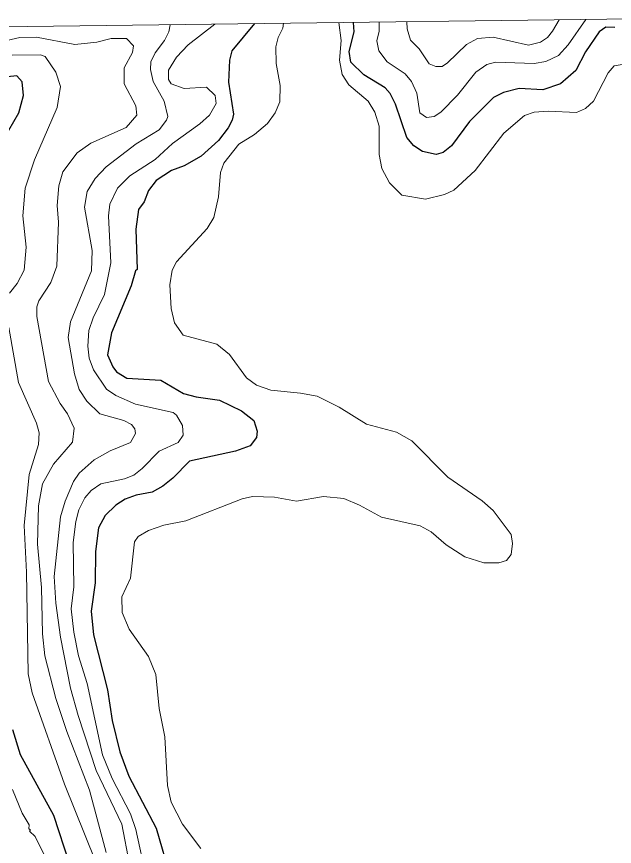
# Model space of a CAD drawing. Extents: x 265 to 291.4, y 7731.5 to 7759.6.
# Drawn here: x 284.129 to 285.338, y 7757.817 to 7759.497 of the extents above; entities that cross this region are included whole.
import ezdxf

# ---------------------------------------------------------------- set-up
doc = ezdxf.new("R2010")
doc.units = 0
doc.header["$LTSCALE"] = 0.032
for name, color, linetype, lineweight in [('1', 7, 'Continuous', 25), ('2', 7, 'Continuous', 13), ('63', 7, 'Continuous', 25)]:
    doc.layers.add(name, color=color, linetype=linetype, lineweight=lineweight)

msp = doc.modelspace()

# ---------------------------------------------------------------- linework, layer by layer
at = {"layer": '1'}
for points in [[(284.6103, 7759.4832), (284.564, 7759.4282), (284.5592, 7759.4091), (284.5577, 7759.3646), (284.5672, 7759.3001), (284.5648, 7759.2874), (284.5569, 7759.2723), (284.537, 7759.2468), (284.502, 7759.215), (284.4678, 7759.1951), (284.4423, 7759.1855), (284.4113, 7759.1657), (284.3954, 7759.145), (284.3866, 7759.1227), (284.3755, 7759.1068), (284.3699, 7759.067), (284.3723, 7758.9851), (284.3691, 7758.9827), (284.3604, 7758.9525), (284.3206, 7758.857), (284.3126, 7758.8125), (284.323, 7758.7886), (284.3309, 7758.7783), (284.3516, 7758.7655), (284.4201, 7758.7616), (284.4662, 7758.7345), (284.4917, 7758.7273), (284.5394, 7758.721), (284.5839, 7758.6995), (284.6086, 7758.6796), (284.6157, 7758.6582), (284.6141, 7758.6454), (284.6014, 7758.6287), (284.5712, 7758.6176), (284.4781, 7758.5977), (284.4447, 7758.5627), (284.4248, 7758.5468), (284.4026, 7758.5348), (284.3707, 7758.5285), (284.3485, 7758.5205), (284.3294, 7758.5086), (284.3079, 7758.4871), (284.2944, 7758.4625), (284.288, 7758.4147), (284.2872, 7758.3511), (284.2792, 7758.2938), (284.284, 7758.2461), (284.3126, 7758.1347), (284.3222, 7758.0727), (284.3373, 7758.0091), (284.3556, 7757.9597), (284.4113, 7757.8547), (284.4399, 7757.7545)], [(285.3396, 7759.4751), (285.3213, 7759.4759), (285.3078, 7759.4663), (285.28, 7759.4258), (285.2601, 7759.3884), (285.229, 7759.3614), (285.1933, 7759.3494), (285.1455, 7759.3518), (285.1137, 7759.3438), (285.0938, 7759.3335), (285.0453, 7759.285), (285.0087, 7759.2357), (284.992, 7759.2221), (284.9777, 7759.2182), (284.9499, 7759.2245), (284.9323, 7759.2357), (284.918, 7759.2524), (284.8957, 7759.32), (284.8846, 7759.3415), (284.8743, 7759.3534), (284.8313, 7759.3796), (284.8051, 7759.4051), (284.8019, 7759.4266), (284.8114, 7759.4664), (284.8104, 7759.4857)], [(284.113, 7759.2675), (284.1329, 7759.3025), (284.1424, 7759.3375), (284.14, 7759.3653), (284.1289, 7759.3772), (284.1098, 7759.3757)], [(284.2355, 7757.7831), (284.2037, 7757.8802), (284.1361, 7758.0027), (284.1209, 7758.0536)]]:
    msp.add_lwpolyline(points, dxfattribs=at)
at = {"layer": '2'}
for points in [[(284.5012, 7757.8134), (284.4646, 7757.8627), (284.4415, 7757.9072), (284.4336, 7757.9406), (284.4288, 7758.0393), (284.4169, 7758.0966), (284.4105, 7758.1658), (284.3954, 7758.2016), (284.3564, 7758.2572), (284.3421, 7758.2907), (284.3413, 7758.3225), (284.3588, 7758.3607), (284.3668, 7758.4338), (284.3747, 7758.445), (284.3954, 7758.4569), (284.4264, 7758.468), (284.471, 7758.4768), (284.5847, 7758.5213), (284.6062, 7758.5261), (284.6508, 7758.5245), (284.6953, 7758.5166), (284.7494, 7758.5261), (284.7908, 7758.5221), (284.8226, 7758.5086), (284.8671, 7758.4839), (284.9451, 7758.4664), (284.9674, 7758.4545), (284.9976, 7758.4283), (285.0358, 7758.4036), (285.074, 7758.3917), (285.1042, 7758.3917), (285.1201, 7758.3964), (285.1296, 7758.4084), (285.132, 7758.4307), (285.1296, 7758.4489), (285.093, 7758.4975), (285.0708, 7758.5174), (285.0015, 7758.5651), (284.9284, 7758.6383), (284.8974, 7758.6558), (284.8369, 7758.6725), (284.7812, 7758.7067), (284.7367, 7758.729), (284.7033, 7758.7353), (284.6428, 7758.7409), (284.6142, 7758.7512), (284.5935, 7758.7663), (284.5592, 7758.8133), (284.5338, 7758.834), (284.4654, 7758.8523), (284.4479, 7758.8777), (284.4415, 7758.9064), (284.4383, 7758.9541), (284.4431, 7758.9843), (284.4518, 7759.001), (284.5139, 7759.0686), (284.5274, 7759.0909), (284.537, 7759.1323), (284.541, 7759.1816), (284.5481, 7759.2007), (284.5784, 7759.2389), (284.6102, 7759.2587), (284.6364, 7759.281), (284.6515, 7759.3025), (284.6611, 7759.3248), (284.6619, 7759.3582), (284.6539, 7759.4027), (284.6531, 7759.4362), (284.6579, 7759.4552), (284.6674, 7759.4743), (284.6689, 7759.4839)], [(284.781, 7759.4853), (284.7852, 7759.449), (284.782, 7759.4091), (284.7876, 7759.3805), (284.8011, 7759.359), (284.8401, 7759.3264), (284.8536, 7759.3041), (284.8623, 7759.2755), (284.8623, 7759.2182), (284.8679, 7759.1896), (284.883, 7759.1609), (284.9085, 7759.1362), (284.9562, 7759.1275), (284.9944, 7759.137), (285.0135, 7759.1458), (285.0564, 7759.1856), (285.1145, 7759.2611), (285.1567, 7759.2969), (285.1758, 7759.3041), (285.2044, 7759.3057), (285.2617, 7759.3033), (285.28, 7759.3112), (285.2959, 7759.3264), (285.3261, 7759.3836), (285.338, 7759.398), (285.354, 7759.4003)], [(285.2807, 7759.4915), (285.245, 7759.4401), (285.2251, 7759.4186), (285.1996, 7759.4067), (285.1758, 7759.4027), (285.0978, 7759.4051), (285.0803, 7759.4003), (285.058, 7759.3852), (285.0206, 7759.3383), (284.9872, 7759.3041), (284.9737, 7759.2953), (284.9578, 7759.2929), (284.9443, 7759.3025), (284.9387, 7759.3423), (284.9276, 7759.3661), (284.9148, 7759.3813), (284.8782, 7759.4059), (284.8615, 7759.4282), (284.8576, 7759.4481), (284.8623, 7759.468), (284.8626, 7759.4863)], [(284.9184, 7759.487), (284.919, 7759.4724), (284.926, 7759.4497), (284.9435, 7759.4322), (284.9634, 7759.4019), (284.9769, 7759.3964), (284.9896, 7759.3964), (285.0008, 7759.4035), (285.0389, 7759.4409), (285.0612, 7759.4528), (285.093, 7759.456), (285.1646, 7759.4393), (285.1885, 7759.4457), (285.2028, 7759.4552), (285.2131, 7759.468), (285.2264, 7759.4909)], [(284.4395, 7759.481), (284.4367, 7759.4663), (284.428, 7759.4489), (284.4089, 7759.4242), (284.4002, 7759.4059), (284.3994, 7759.39), (284.4049, 7759.3661), (284.4272, 7759.3264), (284.4344, 7759.2953), (284.432, 7759.2874), (284.4169, 7759.2683), (284.3707, 7759.2396), (284.3095, 7759.1935), (284.2872, 7759.1697), (284.2713, 7759.1434), (284.2657, 7759.1116), (284.2816, 7759.0241), (284.28, 7758.9827), (284.2379, 7758.8793), (284.2331, 7758.8475), (284.2458, 7758.7743), (284.2554, 7758.7425), (284.2705, 7758.7186), (284.2967, 7758.6931), (284.3453, 7758.6796), (284.3612, 7758.6717), (284.3676, 7758.6629), (284.3691, 7758.6534), (284.3588, 7758.6351), (284.3182, 7758.6184), (284.2856, 7758.6001), (284.2554, 7758.573), (284.2434, 7758.5563), (284.2267, 7758.5166), (284.2172, 7758.4848), (284.2045, 7758.3638), (284.2077, 7758.3097), (284.2172, 7758.2413), (284.2379, 7758.1379), (284.253, 7758.0822), (284.2896, 7757.9709), (284.3413, 7757.8627), (284.3572, 7757.7815)], [(284.5131, 7759.3542), (284.4678, 7759.3518), (284.4415, 7759.3613), (284.436, 7759.3701), (284.436, 7759.3892), (284.4519, 7759.4155), (284.4757, 7759.4401), (284.5299, 7759.4822)], [(284.1933, 7758.7584), (284.1695, 7758.8904), (284.1695, 7758.9095), (284.1734, 7758.9222), (284.1981, 7758.9589), (284.21, 7758.9923), (284.2132, 7759.0814), (284.2108, 7759.1148), (284.214, 7759.1545), (284.222, 7759.1832), (284.2514, 7759.2214), (284.2785, 7759.2412), (284.3501, 7759.2731), (284.3721, 7759.2977), (284.3701, 7759.3169), (284.3461, 7759.3614), (284.3461, 7759.394), (284.3628, 7759.425), (284.3652, 7759.4385), (284.3509, 7759.4528), (284.3198, 7759.4528), (284.2912, 7759.4457), (284.2466, 7759.4409), (284.1687, 7759.456), (284.1353, 7759.4552), (284.0844, 7759.4433)], [(284.1138, 7758.9374), (284.1297, 7758.9573), (284.144, 7758.9843), (284.148, 7759.0305), (284.1408, 7759.0941), (284.1456, 7759.1498), (284.1647, 7759.2071), (284.2108, 7759.3136), (284.2172, 7759.3558), (284.2077, 7759.3852), (284.1862, 7759.4163), (284.1766, 7759.4202), (284.1194, 7759.4194)], [(284.4089, 7759.2078), (284.4439, 7759.2404), (284.4996, 7759.2802), (284.5187, 7759.2977), (284.5322, 7759.3216), (284.5306, 7759.3375), (284.5131, 7759.3542)], [(284.3906, 7757.7561), (284.3699, 7757.8515), (284.3588, 7757.8834), (284.3222, 7757.955), (284.3023, 7758.0027), (284.2713, 7758.1475), (284.2538, 7758.2032), (284.2442, 7758.2509), (284.2387, 7758.2986), (284.2442, 7758.3432), (284.2427, 7758.433), (284.2482, 7758.4752), (284.2546, 7758.4991), (284.2665, 7758.5229), (284.2792, 7758.538), (284.2991, 7758.5516), (284.3469, 7758.5619), (284.366, 7758.5691), (284.3827, 7758.5826), (284.4169, 7758.6176), (284.4558, 7758.6351), (284.4654, 7758.6502), (284.4646, 7758.6693), (284.4519, 7758.6908), (284.4455, 7758.6956), (284.3692, 7758.713), (284.3294, 7758.7305), (284.3103, 7758.7433), (284.284, 7758.7823), (284.2753, 7758.8061), (284.2729, 7758.83), (284.2745, 7758.8618), (284.2832, 7758.8873), (284.3063, 7758.935), (284.319, 7758.9986), (284.3142, 7759.0941), (284.3174, 7759.118), (284.3325, 7759.1498), (284.358, 7759.1752), (284.4089, 7759.2078)], [(284.1599, 7758.1284), (284.152, 7758.1666), (284.1488, 7758.3726), (284.144, 7758.4673), (284.1536, 7758.5707), (284.1727, 7758.6311), (284.1742, 7758.655), (284.1687, 7758.6741), (284.1321, 7758.7568), (284.113, 7758.8682)], [(284.1806, 7758.5516), (284.2029, 7758.5913), (284.2419, 7758.6359), (284.245, 7758.6645), (284.2315, 7758.6932), (284.2164, 7758.7139), (284.1933, 7758.7584)], [(284.3095, 7757.8054), (284.2761, 7757.9311), (284.2299, 7758.0504), (284.2077, 7758.1172), (284.1854, 7758.2032), (284.1806, 7758.2477), (284.179, 7758.3416), (284.1711, 7758.4291), (284.1727, 7758.507), (284.1806, 7758.5516)], [(284.3278, 7757.5349), (284.3469, 7757.5469), (284.354, 7757.5612), (284.3588, 7757.5922), (284.3493, 7757.6352), (284.2252, 7757.9438), (284.1599, 7758.1284)], [(284.1202, 7757.9327), (284.14, 7757.885), (284.1536, 7757.8611), (284.1535, 7757.8531), (284.1567, 7757.8507), (284.1543, 7757.8483), (284.1663, 7757.8372), (284.2228, 7757.7219)]]:
    msp.add_lwpolyline(points, dxfattribs=at)
at = {"layer": '63', "lineweight": 13}
msp.add_lwpolyline([(285.7494, 7759.4974), (285.2163, 7759.4908), (284.6831, 7759.4841), (284.15, 7759.4775), (283.6169, 7759.4708), (283.0837, 7759.4641), (282.5506, 7759.4574), (282.0174, 7759.4507), (281.4843, 7759.444), (280.9511, 7759.4372), (280.418, 7759.4305), (279.8848, 7759.4237), (279.3517, 7759.4169), (278.8185, 7759.4101), (278.2854, 7759.4032), (277.7522, 7759.3964), (277.2191, 7759.3895), (276.6859, 7759.3826), (276.1528, 7759.3757), (275.6196, 7759.3688), (275.0864, 7759.3619), (274.5533, 7759.355), (274.0201, 7759.348)], dxfattribs=at)

doc.saveas('drawing.dxf')
